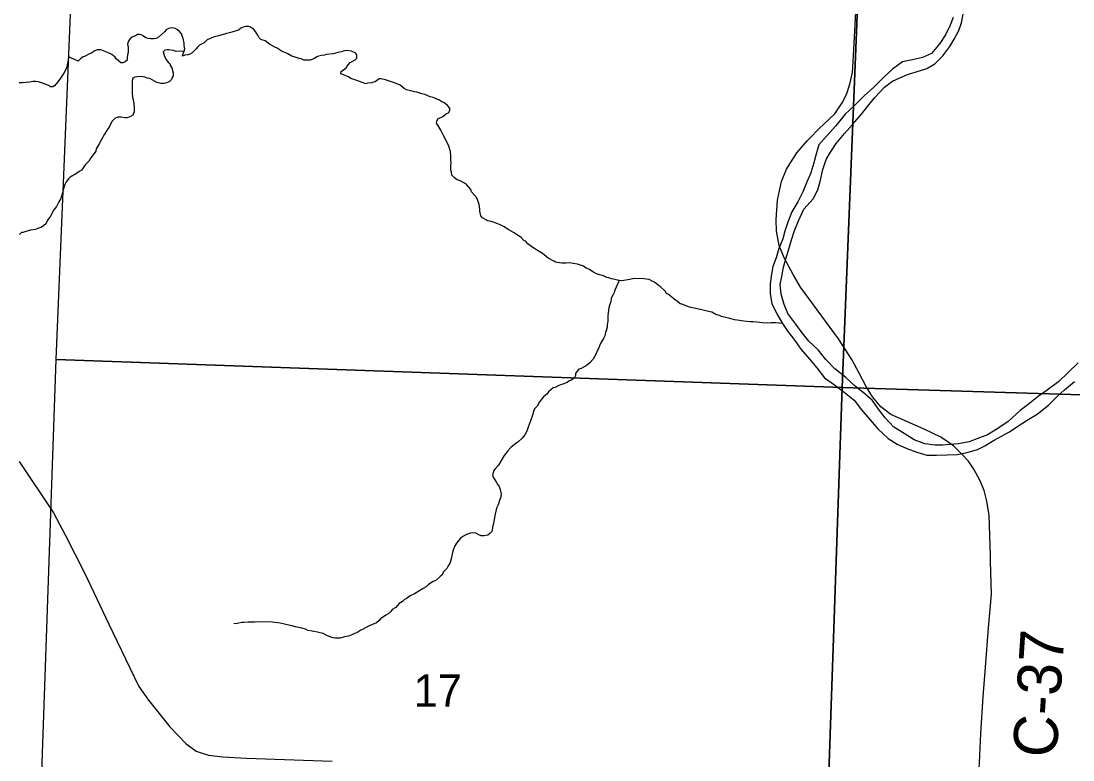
# Model space of a CAD drawing. Extents: x 1310247 to 1552180, y 377264 to 706493.
# Drawn here: x 1319442 to 1326623, y 533545 to 538592 of the extents above; entities that cross this region are included whole.
import ezdxf

# ---------------------------------------------------------------- set-up
doc = ezdxf.new("R2010")
doc.units = 0
for name, color, linetype in [('GM_X_County_Road', 7, 'Continuous'), ('GM_X_County_Road_Text', 7, 'Continuous'), ('GM_X_Major_River', 7, 'Continuous'), ('GM_X_Minor_River', 7, 'Continuous'), ('GM_X_Section', 7, 'Continuous'), ('GM_X_Section_Text', 7, 'Continuous')]:
    doc.layers.add(name, color=color, linetype=linetype)

msp = doc.modelspace()

# ---------------------------------------------------------------- linework, layer by layer
at = {"layer": 'GM_X_County_Road'}
for points in [[(1324826.8, 537792.4), (1324889, 537854.6), (1324997.6, 537957.9), (1325046.6, 538033.3), (1325076.4, 538089.3), (1325099.2, 538159.4), (1325116.7, 538240.9), (1325125.5, 538354.8), (1325145.6, 538742)], [(1326060.3, 534901.8), (1326059.4, 534942.4), (1326049.7, 535214), (1326034.8, 535313), (1326017.3, 535384.9), (1325985.8, 535456.7), (1325946.4, 535530.3), (1325908.7, 535586.4), (1325862.3, 535636.3), (1325807.9, 535689.7), (1325720.3, 535749.3), (1325606.6, 535803), (1325380.4, 535903.5), (1325312.1, 535956.1), (1325254.3, 536025.3), (1325210.5, 536095.4), (1325162.3, 536185.6), (1325112.3, 536280.2), (1325022.1, 536421.3), (1324763.7, 536774.3), (1324713.7, 536860.2), (1324651.5, 536974.1), (1324616.5, 537059.1), (1324599, 537155.4), (1324597.2, 537233.4), (1324605.1, 537368.3), (1324634, 537494.5), (1324667.3, 537580.4), (1324738.3, 537691.6), (1324811, 537776.6), (1324826.8, 537792.4)], [(1319430.7, 535582.2), (1319664.8, 535232.7), (1319745.9, 535077.4), (1319877.4, 534817.4), (1320042.6, 534473.2), (1320184.1, 534174.1), (1320247.6, 534045.6), (1320313.4, 533952.3), (1320457.2, 533771), (1320566.6, 533656.3), (1320636.9, 533605.8), (1320721.8, 533577.5), (1320820.5, 533566.8), (1320981.1, 533556.9), (1321565.5, 533536.2)], [(1325968.3, 533270.8), (1325984.1, 533525.8), (1325993.7, 533725.5), (1326010.3, 533977), (1326025.2, 534179.3), (1326046.3, 534447.5), (1326065.5, 534676.1), (1326060.3, 534901.8)]]:
    msp.add_lwpolyline(points, dxfattribs=at)
at = {"layer": 'GM_X_Major_River'}
for points in [[(1325915.1, 535718.3), (1325840.5, 535704.1), (1325782.3, 535699.5), (1325732, 535694.7), (1325681.9, 535694), (1325611.9, 535703.7), (1325538.5, 535731.6), (1325471.4, 535773.4), (1325400.3, 535817.3), (1325339.8, 535881), (1325303, 535932.1), (1325252.6, 536001.6), (1325189.8, 536055.3), (1325136.7, 536096.8), (1325072.1, 536156.5), (1324997.4, 536216.6), (1324934.9, 536280.3), (1324884.4, 536345.8), (1324819.8, 536405.6), (1324773.1, 536460.9), (1324730.5, 536522.2), (1324676.2, 536593.8), (1324651.7, 536654.6), (1324631.4, 536725.3), (1324625.1, 536791.7), (1324634.6, 536847.7), (1324646.2, 536911.6), (1324661.7, 536967.4), (1324681.2, 537027.2), (1324703.2, 537102.9), (1324720.6, 537154.7), (1324748.5, 537226.2), (1324786.6, 537305.6), (1324848.5, 537376.3), (1324882.2, 537439.7), (1324900, 537505.5), (1324915.8, 537577.3), (1324937.6, 537645), (1324967, 537696.5), (1325006.6, 537755.7), (1325062.5, 537822.6), (1325134.7, 537903.1), (1325180.2, 537956.1), (1325219.6, 538007.3), (1325269.3, 538070.3), (1325335.3, 538140.9), (1325390.4, 538181.7), (1325441.2, 538204.6), (1325493.8, 538225.3), (1325552.4, 538244), (1325625.2, 538268.3), (1325680.2, 538299), (1325733.7, 538353.9), (1325781.4, 538416.9), (1325810.8, 538468.4), (1325842.4, 538525.8), (1325861.8, 538579.5), (1325878, 538663.4)], [(1325804.5, 538615), (1325785.2, 538563.3), (1325751.4, 538497.9), (1325713.8, 538438.7), (1325657.9, 538369.8), (1325595.1, 538343.3), (1325526.5, 538326.9), (1325459.9, 538312.5), (1325390.5, 538262), (1325328.9, 538205.3), (1325263.1, 538140.7), (1325197.4, 538080.1), (1325131.5, 538015.5), (1325067.8, 537954.9), (1325003.7, 537876.2), (1324939.7, 537805.5), (1324888.1, 537746.6), (1324868.2, 537674.8), (1324852.8, 537623), (1324833.1, 537555.3), (1324803.2, 537485.8), (1324779.6, 537426.1), (1324743.8, 537356.8), (1324704, 537289.5), (1324676.1, 537218), (1324656.5, 537156.2), (1324643.1, 537104.4), (1324615.4, 537038.8), (1324595.7, 536975.1), (1324574.1, 536915.4), (1324564.8, 536863.5), (1324555.1, 536797.5), (1324555.3, 536729.2), (1324567.7, 536662.7), (1324602, 536591.6), (1324640.4, 536526.4), (1324677.1, 536471.3), (1324717.8, 536418.1), (1324768.2, 536348.7), (1324826.6, 536279), (1324873.3, 536223.7), (1324925.6, 536154.1), (1324994.6, 536106.3), (1325061.5, 536056.4), (1325128.3, 536002.6), (1325178.8, 535937.1), (1325239.2, 535867.4), (1325289.7, 535806), (1325360.2, 535740), (1325423.4, 535702.3), (1325488.8, 535672.6), (1325556.4, 535646.8), (1325624, 535627.1), (1325692.2, 535625.4), (1325764.4, 535629.7), (1325832.7, 535632), (1325901.2, 535644.4)], [(1326658.7, 536258), (1326590.8, 536191.5), (1326525.1, 536128.8), (1326445.4, 536070.6), (1326386.1, 536027.9), (1326316.6, 535973.4), (1326261.3, 535930.6), (1326181.3, 535856.3), (1326109.8, 535807.9), (1326038.6, 535765.5), (1325965.7, 535737.2), (1325915.1, 535718.3)], [(1325901.2, 535644.4), (1325969.9, 535664.8), (1326020.6, 535689.6), (1326083.8, 535728.2), (1326134.6, 535757.1), (1326189.5, 535785.8), (1326240.5, 535820.7), (1326309.8, 535865.2), (1326379.1, 535907.6), (1326454.8, 535968), (1326514.4, 536026.8), (1326565.7, 536073.7), (1326633.4, 536130.2)]]:
    msp.add_lwpolyline(points, dxfattribs=at)
at = {"layer": 'GM_X_Minor_River'}
for points in [[(1320910.6, 538524.4), (1320882.3, 538515.1), (1320866.2, 538511.5), (1320844, 538506), (1320831.8, 538502.3), (1320791.4, 538491.3), (1320763.1, 538484), (1320744.9, 538476.4), (1320712.5, 538463.2), (1320691.9, 538443.6), (1320661.4, 538426.3), (1320647, 538412.6), (1320636.7, 538400.8), (1320610, 538375.4), (1320593.8, 538365.8), (1320581.6, 538360.1), (1320561.5, 538358.6), (1320545.2, 538350.9), (1320547.5, 538362.9), (1320556.1, 538386.8), (1320560.4, 538400.7), (1320557, 538424.9), (1320555.3, 538441), (1320548.1, 538473.2), (1320542.5, 538491.4), (1320536.7, 538503.6), (1320527, 538517.9), (1320509.3, 538532.4), (1320493.4, 538540.8), (1320479.4, 538545.2), (1320461.3, 538543.6), (1320449.2, 538539.9), (1320433, 538532.3), (1320420.6, 538518.5), (1320381.6, 538481.4), (1320365.3, 538471.8), (1320349.2, 538470.2), (1320329.1, 538470.7), (1320309.1, 538473.2), (1320293.2, 538477.6), (1320279.3, 538487.9), (1320263.5, 538496.3), (1320251.5, 538500.7), (1320237.4, 538499), (1320223.2, 538491.3), (1320194.8, 538478), (1320182.5, 538466.3), (1320176.2, 538454.4), (1320171.9, 538442.4), (1320169.6, 538430.5), (1320173.2, 538414.3), (1320172.6, 538388.3), (1320174.4, 538376.2), (1320170, 538360.3), (1320167.5, 538340.2), (1320167.1, 538324.2), (1320152.8, 538312.5), (1320136.6, 538306.9), (1320124.6, 538307.2), (1320108.8, 538319.6), (1320095, 538332), (1320085.3, 538344.3), (1320061.6, 538362.9), (1320047.7, 538369.3), (1320031.8, 538377.7), (1319988.1, 538394.8), (1319962, 538395.5), (1319945.7, 538387.9), (1319919.2, 538370.5), (1319905, 538364.8), (1319874.6, 538349.5), (1319862.4, 538343.8), (1319846, 538330.2), (1319831.7, 538318.5), (1319803.9, 538331.2), (1319788, 538337.6), (1319768.1, 538346.1), (1319761.3, 538314.2), (1319756.8, 538292.3), (1319754.5, 538278.3), (1319750.2, 538266.3), (1319743.8, 538252.4), (1319735.4, 538234.6), (1319712.5, 538201.1), (1319693.9, 538175.4), (1319671.1, 538147.9), (1319658.9, 538142.2), (1319642.9, 538142.6), (1319631, 538150.9), (1319599.2, 538161.8), (1319581.3, 538170.2), (1319561.4, 538176.7), (1319543.4, 538179.2), (1319523.2, 538177.7), (1319501.1, 538174.2), (1319476.9, 538170.8), (1319452.8, 538169.4), (1319430.7, 538169.9)], [(1322383.8, 537539), (1322380.3, 537561.2), (1322376.5, 537573.3), (1322375.2, 537605.4), (1322377.6, 537619.4), (1322376.2, 537645.5), (1322376.8, 537671.6), (1322373.4, 537699.8), (1322362.2, 537736.1), (1322345.1, 537776.7), (1322325.7, 537809.3), (1322308.5, 537845.8), (1322300.8, 537858), (1322287.2, 537880.4), (1322277.5, 537894.7), (1322279.8, 537906.7), (1322288.2, 537922.5), (1322320.7, 537939.8), (1322335, 537951.5), (1322347.3, 537959.2), (1322359.5, 537964.9), (1322369.9, 537980.7), (1322370.2, 537996.7), (1322352.6, 538015.2), (1322329, 538035.9), (1322315, 538040.2), (1322293.2, 538052.8), (1322281.3, 538057.1), (1322255.5, 538069.8), (1322235.5, 538074.3), (1322199.7, 538089.2), (1322177.7, 538093.8), (1322143.8, 538104.7), (1322127.8, 538107.1), (1322091.9, 538116), (1322074, 538122.5), (1322058.1, 538130.9), (1322030.5, 538153.6), (1322014.6, 538160), (1321984.8, 538172.8), (1321970.8, 538177.2), (1321944.9, 538185.8), (1321931, 538190.2), (1321901, 538197), (1321886.9, 538197.3), (1321860.3, 538175.9), (1321848.3, 538174.2), (1321836.1, 538170.5), (1321807.9, 538167.2), (1321795.8, 538163.5), (1321734.1, 538185), (1321694.3, 538200.1), (1321678.4, 538210.5), (1321624.7, 538229.9), (1321627.1, 538245.9), (1321661.8, 538271.1), (1321674.3, 538292.9), (1321688.7, 538308.5), (1321723.3, 538325.8), (1321733.6, 538337.5), (1321734, 538355.6), (1321728.3, 538371.8), (1321698.6, 538386.5), (1321664.5, 538389.4), (1321642.3, 538385.9), (1321630.2, 538382.2), (1321604, 538376.8), (1321589.8, 538373.2), (1321573.6, 538367.6), (1321525.3, 538362.8), (1321513.2, 538359), (1321493, 538355.5), (1321472.9, 538352), (1321460.7, 538346.3), (1321446.4, 538336.6), (1321416, 538323.3), (1321371.9, 538324.4), (1321354, 538332.9), (1321340, 538335.2), (1321306.1, 538348.1), (1321290.2, 538352.5), (1321264.4, 538367.2), (1321250.5, 538373.6), (1321224.7, 538384.3), (1321191, 538405.2), (1321179.1, 538411.5), (1321139.5, 538434.5), (1321109.8, 538455.3), (1321080, 538466.1), (1321068.2, 538476.4), (1321058.5, 538494.7), (1321048.8, 538509), (1321043.1, 538521.2), (1321029.4, 538535.5), (1321007.6, 538550.1), (1320995.7, 538554.4), (1320977.6, 538554.9), (1320965.5, 538551.2), (1320943.2, 538541.7), (1320926.8, 538530.1), (1320910.6, 538524.4)], [(1320556.1, 538386.8), (1320501.8, 538384.1), (1320483.9, 538390.6), (1320465.9, 538393), (1320451.9, 538395.4), (1320439.8, 538395.7), (1320423.7, 538392.1), (1320413.4, 538380.3), (1320417, 538364.2), (1320422.7, 538350), (1320432.3, 538327.7), (1320445.9, 538311.3), (1320457.7, 538300.9), (1320463.4, 538284.8), (1320473, 538266.5), (1320476.6, 538250.3), (1320480.3, 538236.2), (1320479.9, 538218.2), (1320473.6, 538206.3), (1320469.3, 538192.3), (1320452.9, 538176.7), (1320428.6, 538167.3), (1320416.5, 538165.6), (1320396.3, 538164.1), (1320370.4, 538172.7), (1320352.6, 538181.2), (1320320.8, 538198), (1320304.9, 538202.4), (1320286.9, 538208.9), (1320265, 538213.4), (1320236.8, 538210.1), (1320218.7, 538208.6), (1320204.4, 538200.9), (1320202.1, 538184.9), (1320201.2, 538146.8), (1320202.1, 538100.7), (1320203.4, 538068.5), (1320207.1, 538056.4), (1320212.5, 538026.2), (1320213.9, 538000.1), (1320215.2, 537971.9), (1320204.6, 537948.1), (1320180.2, 537934.7), (1320164.1, 537931.1), (1320152, 537931.4), (1320126, 537934), (1320103.9, 537934.6), (1320081.6, 537925.1), (1320063.1, 537905.5), (1320044.2, 537867.8), (1320033.8, 537856.1), (1320012.9, 537818.5), (1319992, 537782.9), (1319975.2, 537753.2), (1319954.4, 537719.6), (1319952, 537703.6), (1319914.6, 537650.4), (1319906.2, 537634.5), (1319881.6, 537611.1), (1319854.6, 537573.6), (1319838.4, 537564), (1319822, 537550.3), (1319777.2, 537525.4), (1319766.9, 537513.6), (1319750.4, 537493.9), (1319741.9, 537474.1), (1319729, 537438.3), (1319726.7, 537424.3), (1319718, 537394.4), (1319713.7, 537380.5), (1319701.1, 537356.7), (1319692.7, 537342.9), (1319684.3, 537325), (1319665.7, 537301.4), (1319642.6, 537257.9), (1319630.1, 537240.1), (1319619.7, 537226.3), (1319613.3, 537208.4), (1319594.9, 537192.8), (1319576.5, 537181.3), (1319562.4, 537177.6), (1319542.1, 537168.1), (1319507.8, 537162.9), (1319469.4, 537151.8), (1319457.3, 537148.1), (1319445.2, 537146.4), (1319430.9, 537134.7)], [(1324640.4, 536526.4), (1324595.3, 536531.1), (1324563.1, 536529.9), (1324537, 536528.6), (1324500.8, 536529.5), (1324464.8, 536534.4), (1324438.8, 536537), (1324420.7, 536537.5), (1324396.7, 536540.1), (1324376.6, 536540.6), (1324330.6, 536547.7), (1324312.6, 536550.2), (1324280.7, 536559), (1324242.7, 536568), (1324222.8, 536574.5), (1324208.9, 536580.8), (1324184.9, 536587.4), (1324157.2, 536602.2), (1324135.2, 536606.7), (1324089.3, 536619.9), (1324067.3, 536624.5), (1324047.4, 536629), (1324013.4, 536635.8), (1323999.4, 536640.2), (1323971.6, 536650.9), (1323953.6, 536657.4), (1323941.7, 536659.7), (1323924, 536676.2), (1323900.2, 536690.8), (1323884.5, 536705.3), (1323860.8, 536723.9), (1323848.9, 536730.2), (1323839.2, 536746.5), (1323803.9, 536779.5), (1323792, 536787.8), (1323766.4, 536808.5), (1323754.4, 536812.8), (1323730.6, 536825.4), (1323692.6, 536830.4), (1323628.4, 536832), (1323598.1, 536826.7), (1323584, 536825.1), (1323555.8, 536819.8), (1323543.7, 536818), (1323525.7, 536820.5), (1323513.7, 536822.8), (1323485.8, 536829.5), (1323473.8, 536831.8), (1323453.8, 536838.3), (1323441.9, 536840.6), (1323418, 536851.3), (1323384.1, 536860.1), (1323366.1, 536866.6), (1323344.3, 536879.2), (1323330.5, 536889.5), (1323318.6, 536895.9), (1323300.8, 536904.3), (1323281, 536916.8), (1323241.1, 536929.9), (1323211.2, 536936.6), (1323189.1, 536939.2), (1323161, 536937.9), (1323132.9, 536938.6), (1323102.8, 536941.3), (1323090.9, 536945.7), (1323079, 536952), (1323041.3, 536971), (1323013.7, 536995.7), (1323001.9, 537004), (1322968.2, 537024.9), (1322946.4, 537037.5), (1322928.7, 537050), (1322901, 537070.7), (1322885.3, 537087.2), (1322873.4, 537091.5), (1322855.8, 537112), (1322818.3, 537139), (1322804.4, 537147.4), (1322772.7, 537166.2), (1322752.9, 537176.7), (1322735.1, 537189.2), (1322707.3, 537201.9), (1322679.4, 537212.7), (1322667.5, 537217), (1322641.6, 537225.6), (1322627.6, 537228), (1322591.9, 537246.9), (1322580.1, 537261.3), (1322574.9, 537293.5), (1322573.2, 537307.6), (1322569.9, 537337.8), (1322562.3, 537360), (1322552.9, 537384.3), (1322517.7, 537425.3), (1322512, 537441.5), (1322482.7, 537474.3), (1322468.8, 537484.7), (1322439.1, 537499.5), (1322419.1, 537506), (1322401.4, 537520.5), (1322383.8, 537539)], [(1323525.7, 536820.5), (1323496, 536753), (1323491.7, 536737.1), (1323483.3, 536723.2), (1323470.7, 536699.5), (1323470.4, 536687.4), (1323466, 536669.5), (1323455.2, 536635.7), (1323452.7, 536613.7), (1323447.9, 536579.7), (1323447, 536543.6), (1323444.3, 536513.5), (1323442.1, 536501.6), (1323435.4, 536475.6), (1323431.2, 536463.7), (1323426.6, 536441.7), (1323420.3, 536427.9), (1323405.6, 536400.1), (1323395.2, 536384.3), (1323384.5, 536354.5), (1323378.2, 536342.6), (1323365.5, 536316.8), (1323346.7, 536283.2), (1323324, 536257.7), (1323299.4, 536236.2), (1323285.2, 536230.6), (1323264.9, 536219), (1323250.7, 536213.3), (1323238.3, 536199.6), (1323227.9, 536183.8), (1323227.6, 536169.8), (1323221.3, 536157.9), (1323209, 536146.2), (1323196.8, 536138.4), (1323182.5, 536130.8), (1323170.3, 536123.1), (1323139.9, 536111.8), (1323125.7, 536106.1), (1323113.6, 536102.4), (1323087.2, 536089), (1323075.1, 536085.3), (1323042.3, 536058), (1323031.9, 536042.2), (1323009.4, 536024.7), (1322980.5, 535991.3), (1322965.8, 535961.6), (1322947.3, 535944), (1322938.7, 535918.1), (1322936.4, 535906.1), (1322932.1, 535892.2), (1322919.3, 535860.4), (1322906.4, 535824.6), (1322895.6, 535790.8), (1322881, 535765), (1322862.4, 535743.4), (1322833.7, 535716), (1322821.4, 535708.3), (1322796.9, 535686.9), (1322784.6, 535679.1), (1322766, 535655.5), (1322739.2, 535624.1), (1322718.2, 535584.5), (1322701.5, 535558.8), (1322678.9, 535533.3), (1322668.6, 535521.5), (1322664.2, 535505.5), (1322659.8, 535491.6), (1322665.5, 535475.4), (1322688.7, 535438.7), (1322694.5, 535426.5), (1322706.2, 535412.2), (1322713.8, 535391.9), (1322719, 535359.7), (1322716.6, 535341.7), (1322708, 535315.8), (1322699.3, 535287.9), (1322686.7, 535264.2), (1322677.8, 535224.3), (1322675.5, 535212.3), (1322670.6, 535172.3), (1322668.3, 535160.3), (1322663.9, 535144.3), (1322659.6, 535132.4), (1322657.2, 535116.4), (1322655, 535104.4), (1322644.6, 535092.7), (1322628.3, 535081), (1322604.1, 535075.6), (1322584, 535076.1), (1322568.1, 535082.5), (1322552.2, 535090.9), (1322540.3, 535095.2), (1322510.1, 535094), (1322483.8, 535084.6), (1322461.5, 535073.1), (1322441.1, 535059.6), (1322414.2, 535026.1), (1322401.6, 535002.3), (1322391, 534976.5), (1322386.7, 534962.6), (1322382.1, 534940.6)], [(1322382.1, 534940.6), (1322379.8, 534928.6), (1322371, 534892.8), (1322356.3, 534867), (1322348, 534853.2), (1322329.4, 534831.6), (1322314.8, 534807.8), (1322302.6, 534798.1), (1322273.8, 534770.7), (1322255.6, 534763.2), (1322223, 534743.9), (1322206.6, 534728.2), (1322188.2, 534714.7), (1322127.2, 534680), (1322098.7, 534664.7), (1322072.2, 534645.3), (1322060, 534639.6), (1322045.6, 534627.9), (1322023.2, 534612.4), (1322000.5, 534586.9), (1321976.1, 534573.4), (1321965.8, 534559.6), (1321953.4, 534545.9), (1321933.1, 534534.4), (1321896.3, 534509.2), (1321888, 534497.3), (1321867.6, 534481.8), (1321814.9, 534459), (1321774.2, 534435.9), (1321762, 534430.2), (1321733.5, 534412.9), (1321719.4, 534409.2), (1321701.1, 534399.6), (1321688.9, 534395.9), (1321676.8, 534390.2), (1321650.5, 534384.8), (1321636.4, 534381.2), (1321620.3, 534377.6), (1321598.1, 534376.1), (1321586.1, 534376.4), (1321572.1, 534378.8), (1321558.1, 534383.1), (1321530.3, 534393.8), (1321504.5, 534408.5), (1321466.6, 534417.5), (1321440.6, 534422.2), (1321428.6, 534424.5), (1321400.6, 534429.2), (1321384.7, 534437.6), (1321348.8, 534446.5), (1321314.8, 534453.4), (1321292.9, 534459.9), (1321258.9, 534466.8), (1321231, 534475.5), (1321211, 534478), (1321156.9, 534485.4), (1321062.6, 534487.7), (1321036.5, 534486.4), (1321018.4, 534486.8), (1320992.3, 534485.4), (1320964.1, 534484.1), (1320950, 534482.5), (1320929.9, 534479), (1320917.8, 534477.3), (1320895.6, 534473.8)]]:
    msp.add_lwpolyline(points, dxfattribs=at)
at = {"layer": 'GM_X_Section'}
for points in [[(1319907.5, 541709.9), (1325267.1, 541570.4), (1325046.7, 536089.3), (1319682.6, 536279.1)], [(1325267.1, 541570.4), (1330462.3, 541419.2), (1330101.6, 535933.3), (1325046.7, 536089.3)], [(1325046.7, 536089.3), (1324860.1, 530690.5), (1319497.9, 530965.9), (1319682.6, 536279.1)], [(1330101.6, 535933.3), (1329900.3, 530577.3), (1324860.1, 530690.5), (1325046.7, 536089.3)]]:
    msp.add_lwpolyline(points, close=True, dxfattribs=at)

# ---------------------------------------------------------------- texts
at = {"layer": 'GM_X_County_Road_Text'}
msp.add_text('C-37', height=300, rotation=86.32513, dxfattribs=at).set_placement((1326510, 533555.2))
at = {"layer": 'GM_X_Section_Text'}
msp.add_text('17', height=221, rotation=0.00001, dxfattribs=at).set_placement((1322122.1, 533908.5))

doc.saveas('drawing.dxf')
